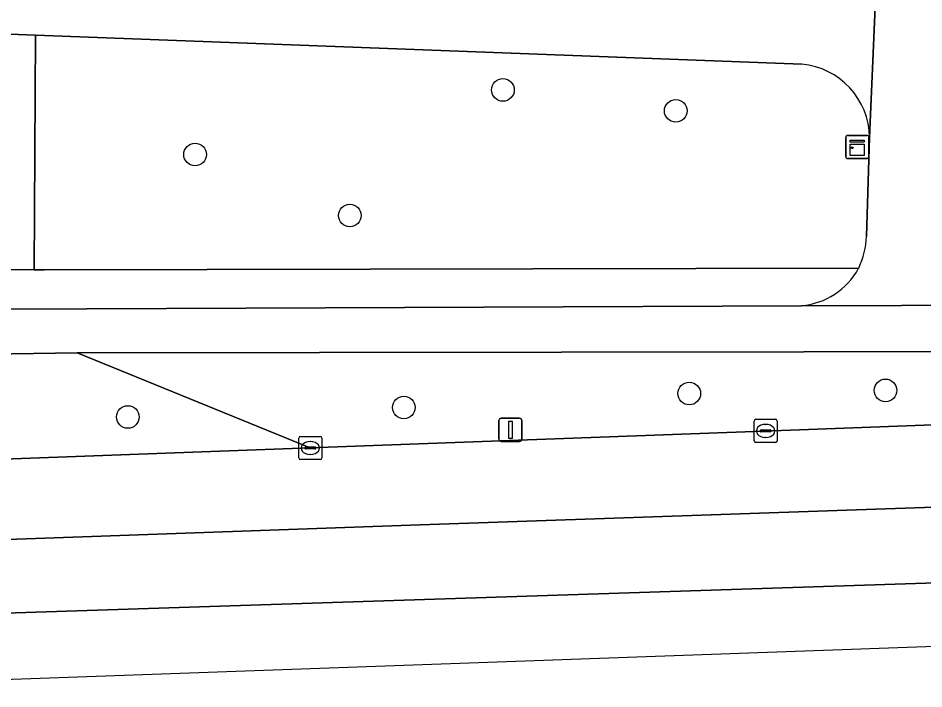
# Model space of a CAD drawing. Extents: x 161354 to 162026, y 386504 to 387460.
# Drawn here: x 161383.76 to 161422.95, y 386504.23 to 386533.26 of the extents above; entities that cross this region are included whole.
import ezdxf

# ---------------------------------------------------------------- set-up
doc = ezdxf.new("R2010")
doc.units = 0
for name, color, linetype in [('IMGEO_Berm_groen', 7, 'Continuous'), ('IMGEO_Boom', 7, 'Continuous'), ('IMGEO_Fietspad_gesloten', 7, 'Continuous'), ('IMGEO_Fietspad_open', 7, 'Continuous'), ('IMGEO_Groenvoorziening', 7, 'Continuous'), ('IMGEO_Kast', 7, 'Continuous'), ('IMGEO_Kolk', 7, 'Continuous'), ('IMGEO_Lichtmast', 7, 'Continuous'), ('IMGEO_Rijbaan_regionaal_gesloten', 7, 'Continuous'), ('IMGEO_Voetpad_open', 7, 'Continuous')]:
    doc.layers.add(name, color=color, linetype=linetype)

msp = doc.modelspace()

# ---------------------------------------------------------------- linework, layer by layer
at = {"layer": 'IMGEO_Berm_groen'}
for points in [[(161431.459, 386518.828), (161417.764, 386518.813), (161386.319, 386518.778), (161396.404, 386514.655), (161417.954, 386515.458), (161435.675, 386516.119), (161444.903, 386515.98), (161463.369, 386514.603), (161481.999, 386514.474), (161500, 386515.21), (161507.69, 386515.477), (161543.963, 386516.739), (161579.775, 386518.037), (161584.476, 386518.298)], [(161386.319, 386518.778), (161379.708, 386518.678), (161372.917, 386518.726), (161371.857, 386518.712)], [(161371.98, 386513.771), (161374.14, 386513.837), (161396.404, 386514.655), (161386.319, 386518.778)]]:
    msp.add_lwpolyline(points, dxfattribs=at)
at = {"layer": 'IMGEO_Boom'}
for centre in [(161404.739, 386530.154), (161412.215, 386529.253), (161391.416, 386527.357), (161398.115, 386524.717), (161421.293, 386517.149), (161412.802, 386517.01), (161400.448, 386516.408), (161388.506, 386515.998)]:
    msp.add_circle(centre, 0.489, dxfattribs=at)
at = {"layer": 'IMGEO_Fietspad_gesloten'}
msp.add_lwpolyline([(161431.462, 386520.822), (161426.31, 386520.835), (161417.651, 386520.815), (161379.848, 386520.652), (161371.3, 386520.69), (161371.312, 386518.719), (161371.857, 386518.712), (161372.917, 386518.726), (161379.708, 386518.678), (161386.319, 386518.778), (161417.764, 386518.813), (161431.459, 386518.828)], dxfattribs=at)
at = {"layer": 'IMGEO_Fietspad_open'}
for points in [[(161427.114, 386571.524), (161422.296, 386571.701), (161421.177, 386537.467), (161421.165, 386537.287), (161421.125, 386536.994), (161421.058, 386536.706), (161420.966, 386536.425), (161420.606, 386528.103), (161420.475, 386523.814)], [(161420.606, 386528.103), (161420.966, 386536.425)], [(161364.391, 386533.313), (161367.141, 386533.216), (161370.966, 386533.047), (161371.108, 386533.042), (161384.507, 386532.532), (161384.895, 386532.517), (161417.668, 386531.27)], [(161417.651, 386520.815), (161426.31, 386520.835)]]:
    msp.add_lwpolyline(points, dxfattribs=at)
for centre, radius, start, end in [((161417.374, 386528.051), 3.233, 0.9245, 84.7791), ((161416.658, 386524.042), 3.824, 335.2664, 356.5825), ((161417.379, 386523.932), 3.129, 274.9776, 331.556)]:
    msp.add_arc(centre, radius, start, end, dxfattribs=at)
at = {"layer": 'IMGEO_Groenvoorziening'}
msp.add_lwpolyline([(161384.507, 386532.532), (161371.108, 386533.042), (161371.457, 386522.422), (161379.809, 386522.391), (161384.452, 386522.369)], close=True, dxfattribs=at)
for points in [[(161384.507, 386532.532), (161384.452, 386522.369)], [(161384.895, 386532.517), (161384.507, 386532.532)], [(161417.668, 386531.27), (161384.895, 386532.517)], [(161420.475, 386523.814), (161420.606, 386528.103)], [(161384.452, 386522.369), (161384.895, 386522.37)], [(161384.895, 386522.37), (161420.131, 386522.442)]]:
    msp.add_lwpolyline(points, dxfattribs=at)
for centre, radius, start, end in [((161417.374, 386528.051), 3.233, 0.9245, 84.7791), ((161416.658, 386524.042), 3.824, 335.2664, 356.5825)]:
    msp.add_arc(centre, radius, start, end, dxfattribs=at)
at = {"layer": 'IMGEO_Kast'}
for p, q in [((161419.572, 386527.262), (161419.572, 386528.103)), ((161419.572, 386528.103), (161419.572, 386527.262)), ((161419.647, 386528.187), (161420.488, 386528.187)), ((161420.488, 386528.187), (161419.647, 386528.187)), ((161420.572, 386528.112), (161420.572, 386527.271)), ((161420.572, 386527.271), (161420.572, 386528.112)), ((161420.497, 386527.187), (161419.656, 386527.187)), ((161419.656, 386527.187), (161420.497, 386527.187))]:
    msp.add_line(p, q, dxfattribs=at)
for points in [[(161419.767, 386527.977), (161420.367, 386527.977), (161420.367, 386527.892), (161419.767, 386527.892), (161419.767, 386527.977)], [(161419.767, 386527.802), (161420.367, 386527.802), (161420.367, 386527.313), (161419.767, 386527.313), (161419.767, 386527.802)]]:
    msp.add_lwpolyline(points, dxfattribs=at)
msp.add_circle((161419.851, 386527.651), 0.0377, dxfattribs=at)
for centre, start, end in [((161419.65, 386528.109), 92.4484, 184.2845), ((161419.65, 386528.109), 92.4484, 184.2845), ((161420.494, 386528.109), 2.4484, 94.2845), ((161420.494, 386528.109), 2.4484, 94.2845), ((161419.65, 386527.265), 182.4484, 274.2845), ((161419.65, 386527.265), 182.4484, 274.2845), ((161420.494, 386527.265), 272.4484, 4.2845), ((161420.494, 386527.265), 272.4484, 4.2845)]:
    msp.add_arc(centre, 0.0779, start, end, dxfattribs=at)
at = {"layer": 'IMGEO_Kolk'}
for p, q in [((161415.605, 386514.97), (161415.605, 386515.822)), ((161415.68, 386515.896), (161416.532, 386515.896)), ((161416.093, 386515.676), (161416.118, 386515.676)), ((161416.606, 386515.822), (161416.606, 386514.97)), ((161415.864, 386515.39), (161415.864, 386515.402)), ((161416.302, 386515.353), (161415.904, 386515.353)), ((161415.907, 386515.439), (161416.305, 386515.439)), ((161416.348, 386515.402), (161416.348, 386515.39)), ((161395.903, 386514.23), (161395.903, 386515.082)), ((161395.978, 386515.156), (161396.83, 386515.156)), ((161396.391, 386514.936), (161396.416, 386514.936)), ((161396.904, 386515.082), (161396.904, 386514.23)), ((161416.532, 386514.896), (161415.68, 386514.896)), ((161416.116, 386515.116), (161416.091, 386515.116)), ((161396.162, 386514.65), (161396.162, 386514.662)), ((161396.6, 386514.613), (161396.202, 386514.613)), ((161396.205, 386514.699), (161396.603, 386514.699)), ((161396.646, 386514.662), (161396.646, 386514.65)), ((161396.83, 386514.156), (161395.978, 386514.156)), ((161396.414, 386514.376), (161396.389, 386514.376))]:
    msp.add_line(p, q, dxfattribs=at)
for points in [[(161415.605, 386514.97), (161415.605, 386515.822)], [(161415.68, 386515.896), (161416.532, 386515.896)], [(161416.606, 386515.822), (161416.606, 386514.97)], [(161395.903, 386514.23), (161395.903, 386515.082)], [(161395.978, 386515.156), (161396.83, 386515.156)], [(161396.904, 386515.082), (161396.904, 386514.23)], [(161416.532, 386514.896), (161415.68, 386514.896)], [(161396.83, 386514.156), (161395.978, 386514.156)]]:
    msp.add_lwpolyline(points, dxfattribs=at)
for centre, radius, start, end in [((161415.682, 386515.82), 0.0765, 91.552, 178.448), ((161415.682, 386515.82), 0.0765, 91.552, 178.448), ((161416.53, 386515.82), 0.0765, 1.552, 88.448), ((161416.53, 386515.82), 0.0765, 1.552, 88.448), ((161415.904, 386515.399), 0.0403, 85.8775, 175.7526), ((161415.901, 386515.389), 0.0366, 178.938, 274.7102), ((161416.305, 386515.396), 0.043, 264.8664, 352.4533), ((161416.309, 386515.401), 0.0386, 1.7309, 96.639), ((161395.98, 386515.08), 0.0765, 91.552, 178.448), ((161395.98, 386515.08), 0.0765, 91.552, 178.448), ((161396.828, 386515.08), 0.0765, 1.552, 88.448), ((161396.828, 386515.08), 0.0765, 1.552, 88.448), ((161415.682, 386514.972), 0.0765, 181.552, 268.448), ((161415.682, 386514.972), 0.0765, 181.552, 268.448), ((161416.53, 386514.972), 0.0765, 271.552, 358.448), ((161416.53, 386514.972), 0.0765, 271.552, 358.448), ((161396.202, 386514.659), 0.0403, 85.8775, 175.7526), ((161396.199, 386514.649), 0.0366, 178.938, 274.7102), ((161396.603, 386514.656), 0.043, 264.8664, 352.4533), ((161396.607, 386514.661), 0.0386, 1.7309, 96.639), ((161395.98, 386514.232), 0.0765, 181.552, 268.448), ((161395.98, 386514.232), 0.0765, 181.552, 268.448), ((161396.828, 386514.232), 0.0765, 271.552, 358.448), ((161396.828, 386514.232), 0.0765, 271.552, 358.448)]:
    msp.add_arc(centre, radius, start, end, dxfattribs=at)
for centre, major_axis, ratio, start_param, end_param in [((161416.092, 386515.396), (-0.387, 0.002), 0.722429, 4.712389, 7.853982), ((161416.117, 386515.396), (-0.39, 0.002), 0.717154, 1.570796, 4.712389), ((161396.39, 386514.656), (-0.387, 0.002), 0.722429, 4.712389, 7.853982), ((161396.415, 386514.656), (-0.39, 0.002), 0.717154, 1.570796, 4.712389)]:
    msp.add_ellipse(centre, major_axis=major_axis, ratio=ratio, start_param=start_param, end_param=end_param, dxfattribs=at)
at = {"layer": 'IMGEO_Lichtmast'}
for p, q in [((161404.567, 386515.041), (161404.567, 386515.841)), ((161404.567, 386515.841), (161404.567, 386515.041)), ((161404.667, 386515.941), (161405.457, 386515.941)), ((161405.457, 386515.941), (161404.667, 386515.941)), ((161405.557, 386515.841), (161405.557, 386515.041)), ((161405.557, 386515.041), (161405.557, 386515.841)), ((161405.457, 386514.941), (161404.667, 386514.941)), ((161404.667, 386514.941), (161405.457, 386514.941))]:
    msp.add_line(p, q, dxfattribs=at)
msp.add_lwpolyline([(161404.987, 386515.816), (161405.137, 386515.816), (161405.137, 386515.066), (161404.987, 386515.066), (161404.987, 386515.816)], dxfattribs=at)
for centre, start, end in [((161404.667, 386515.841), 90, 180), ((161404.667, 386515.841), 90, 180), ((161405.457, 386515.841), 0, 90), ((161405.457, 386515.841), 360, 90), ((161404.667, 386515.041), 180, 270), ((161404.667, 386515.041), 180, 270), ((161405.457, 386515.041), 270, 0), ((161405.457, 386515.041), 270, 0)]:
    msp.add_arc(centre, 0.1, start, end, dxfattribs=at)
at = {"layer": 'IMGEO_Rijbaan_regionaal_gesloten'}
msp.add_lwpolyline([(161507.69, 386515.477), (161500, 386515.21), (161481.999, 386514.474), (161463.369, 386514.603), (161444.903, 386515.98), (161435.675, 386516.119), (161417.954, 386515.458), (161396.404, 386514.655), (161374.14, 386513.837), (161371.98, 386513.771), (161371.541, 386510.28), (161371.926, 386510.29), (161400.743, 386511.313), (161433.049, 386512.42), (161441.027, 386512.554), (161453.931, 386511.811), (161477.196, 386511.531), (161507.615, 386511.531)], close=True, dxfattribs=at)
for points in [[(161496.113, 386509.898), (161506.156, 386511.424), (161507.615, 386511.531), (161477.196, 386511.531), (161453.931, 386511.811), (161441.027, 386512.554), (161433.049, 386512.42), (161400.743, 386511.313), (161371.926, 386510.29), (161371.541, 386510.28), (161371.67, 386507.149), (161375.224, 386507.246), (161437.2, 386509.26), (161444.305, 386508.987), (161451.996, 386508.692), (161456.01, 386508.461), (161462.664, 386508.078)], [(161462.664, 386508.078), (161456.01, 386508.461), (161451.996, 386508.692), (161444.305, 386508.987), (161437.2, 386509.26), (161375.224, 386507.246), (161371.67, 386507.149), (161371.791, 386504.227), (161455.324, 386507.221)]]:
    msp.add_lwpolyline(points, dxfattribs=at)
at = {"layer": 'IMGEO_Voetpad_open'}
for points in [[(161420.131, 386522.442), (161384.895, 386522.37), (161384.452, 386522.369), (161379.809, 386522.391), (161371.457, 386522.422), (161371.108, 386533.042), (161370.966, 386533.047), (161367.141, 386533.216)], [(161366.194, 386520.713), (161371.3, 386520.69), (161379.848, 386520.652), (161417.651, 386520.815)]]:
    msp.add_lwpolyline(points, dxfattribs=at)
msp.add_arc((161417.379, 386523.932), 3.129, 274.9776, 331.556, dxfattribs=at)

doc.saveas('drawing.dxf')
